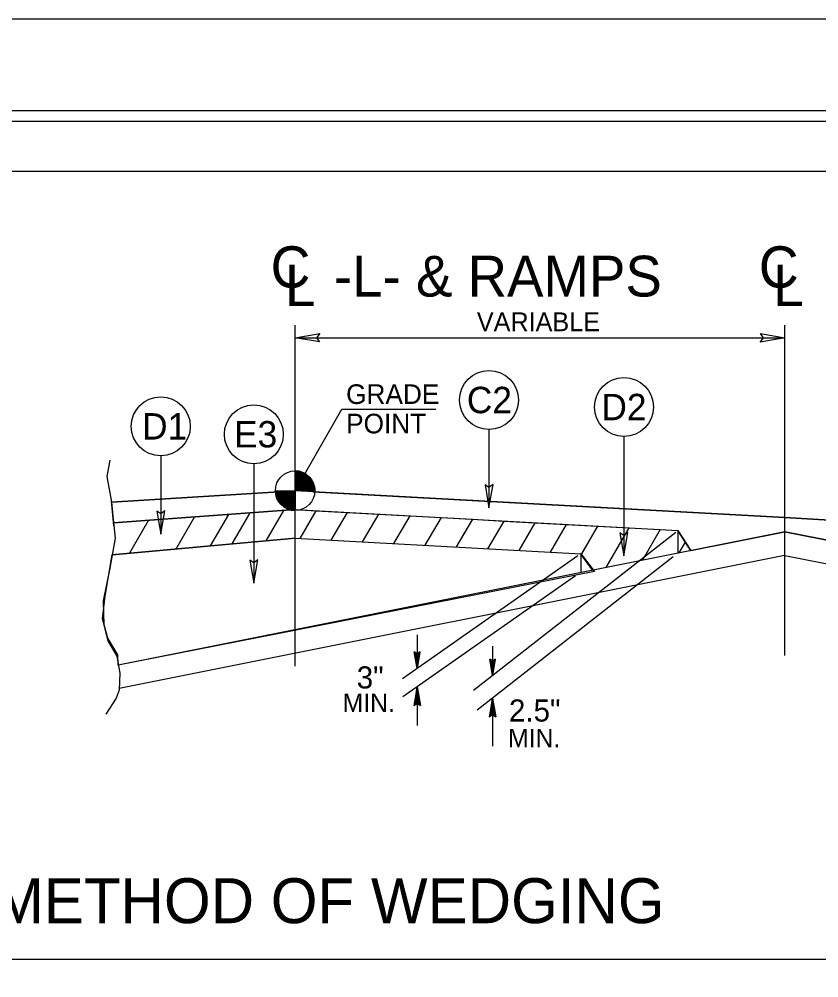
# Model space of a CAD drawing. Extents: x 573748 to 574632, y -54663 to -53209.
# Drawn here: x 574154.1 to 574193.26, y -53255.62 to -53208.71 of the extents above; entities that cross this region are included whole.
import ezdxf

# ---------------------------------------------------------------- set-up
doc = ezdxf.new("R2010")
doc.units = 0
for name, color, linetype in [('Default', 7, 'Continuous'), ('Prop Dimension', 7, 'Continuous'), ('Prop Dimension Text', 7, 'Continuous'), ('Prop Pavement Schedule Description CELL', 7, 'Continuous'), ('Prop Shade Light', 7, 'Continuous'), ('Sheet Cutting Line CELL', 7, 'Continuous'), ('Sheet Plot Border Inside CELL', 7, 'Continuous'), ('Sheet Plot Border Outside CELL', 7, 'Continuous'), ('Sheet Typical CELL', 7, 'Continuous'), ('Typical Detail Wedge1 CELL', 7, 'Continuous'), ('Typical Detail Wedge2 CELL', 7, 'Continuous'), ('Typical Grade Point Symbol CELL', 7, 'Continuous'), ('Typical ID Circle CELL', 7, 'Continuous'), ('Typical Terminator CELL', 7, 'Continuous'), ('Typical Text ID Circle CELL', 7, 'Continuous')]:
    doc.layers.add(name, color=color, linetype=linetype)

# ---------------------------------------------------------------- blocks, each defined once
blk = doc.blocks.new('TERMINATOR')
at = {"layer": 'Typical Terminator CELL'}
blk.add_lwpolyline([(-0.469, 0.081), (0, 0), (-0.471, -0.083), (-0.411, 0)], close=True, dxfattribs=at)

msp = doc.modelspace()

# ---------------------------------------------------------------- linework, layer by layer
at = {"layer": 'Prop Dimension'}
msp.add_lwpolyline([(574167.618, -53231.783), (574169.911, -53227.8), (574174.514, -53227.8)], dxfattribs=at)
at = {"layer": 'Prop Pavement Schedule Description CELL'}
msp.add_lwpolyline([(574084.041, -53254.706), (574230.369, -53254.706), (574230.369, -53216.161), (574084.041, -53216.161)], close=True, dxfattribs=at)
at = {"layer": 'Prop Shade Light'}
for p, q in [((574167.618, -53231.783), (574158.623, -53232.345)), ((574191.595, -53233.101), (574167.618, -53231.783)), ((574158.623, -53232.345), (574158.729, -53233.357)), ((574158.729, -53233.357), (574167.619, -53232.706)), ((574167.619, -53232.706), (574186.36, -53233.736)), ((574219.51, -53234.634), (574191.595, -53233.101)), ((574186.36, -53233.736), (574186.986, -53234.715)), ((574186.986, -53234.715), (574191.595, -53233.793)), ((574191.595, -53233.793), (574200.366, -53235.548))]:
    msp.add_line(p, q, dxfattribs=at)
at = {"layer": 'Sheet Cutting Line CELL'}
msp.add_line((574280.971, -53208.71), (573944.171, -53208.71), dxfattribs=at)
at = {"layer": 'Sheet Plot Border Inside CELL'}
msp.add_lwpolyline([(574280.071, -53213.2), (573946.771, -53213.2), (573946.771, -53424.22), (574280.071, -53424.22)], close=True, dxfattribs=at)
at = {"layer": 'Sheet Plot Border Outside CELL'}
msp.add_lwpolyline([(574280.971, -53208.71), (573944.171, -53208.71), (573944.171, -53428.71), (574280.971, -53428.71)], close=True, dxfattribs=at)
at = {"layer": 'Sheet Typical CELL'}
msp.add_lwpolyline([(574277.571, -53213.71), (573977.571, -53213.71), (573977.571, -53423.71), (574277.571, -53423.71)], close=True, dxfattribs=at)
at = {"layer": 'Typical Detail Wedge1 CELL'}
for p, q in [((574167.618, -53231.783), (574167.618, -53223.676)), ((574191.595, -53239.853), (574191.595, -53223.681)), ((574167.618, -53224.297), (574191.595, -53224.297)), ((574167.618, -53231.783), (574158.623, -53232.345)), ((574158.623, -53232.345), (574167.618, -53231.783)), ((574191.595, -53233.101), (574167.618, -53231.783)), ((574167.618, -53231.783), (574167.619, -53232.706)), ((574168.491, -53231.831), (574191.595, -53233.101)), ((574158.746, -53233.505), (574158.618, -53232.277)), ((574167.619, -53232.706), (574158.729, -53233.357)), ((574167.619, -53232.706), (574158.729, -53233.357)), ((574167.05, -53232.758), (574166.186, -53234.239)), ((574167.618, -53240.361), (574167.618, -53232.642)), ((574167.623, -53232.642), (574167.619, -53232.706)), ((574167.619, -53232.706), (574186.36, -53233.736)), ((574167.619, -53232.706), (574168.63, -53232.762)), ((574168.63, -53232.762), (574167.84, -53234.115)), ((574168.63, -53232.762), (574170.162, -53232.845)), ((574160.444, -53233.232), (574159.506, -53234.842)), ((574162.693, -53233.067), (574161.778, -53234.637)), ((574164.348, -53232.946), (574163.451, -53234.482)), ((574165.403, -53232.869), (574164.515, -53234.39)), ((574170.162, -53232.845), (574169.372, -53234.199)), ((574170.162, -53232.845), (574171.695, -53232.93)), ((574171.695, -53232.93), (574170.905, -53234.284)), ((574171.695, -53232.93), (574173.228, -53233.015)), ((574173.228, -53233.015), (574172.438, -53234.367)), ((574173.228, -53233.015), (574174.761, -53233.098)), ((574174.761, -53233.098), (574173.972, -53234.452)), ((574174.761, -53233.098), (574176.295, -53233.183)), ((574176.295, -53233.183), (574175.505, -53234.536)), ((574176.295, -53233.183), (574177.828, -53233.267)), ((574177.828, -53233.267), (574177.038, -53234.621)), ((574177.828, -53233.267), (574179.36, -53233.351)), ((574191.595, -53233.101), (574219.51, -53234.634)), ((574191.595, -53233.793), (574191.595, -53233.101)), ((574191.595, -53233.101), (574219.51, -53234.634)), ((574191.595, -53233.793), (574191.595, -53233.101)), ((574179.36, -53233.351), (574178.572, -53234.705)), ((574179.36, -53233.351), (574180.895, -53233.436)), ((574180.895, -53233.436), (574180.105, -53234.79)), ((574180.895, -53233.436), (574182.427, -53233.521)), ((574182.427, -53233.521), (574181.637, -53234.873)), ((574182.427, -53233.521), (574183.96, -53233.604)), ((574183.96, -53233.604), (574182.826, -53235.546)), ((574183.96, -53233.604), (574185.493, -53233.687)), ((574185.493, -53233.687), (574184.618, -53235.188)), ((574185.493, -53233.687), (574186.36, -53233.736)), ((574186.995, -53234.728), (574186.36, -53233.736)), ((574186.36, -53233.736), (574186.36, -53234.84)), ((574186.36, -53233.736), (574186.986, -53234.715)), ((574158.659, -53234.918), (574167.618, -53234.102)), ((574167.638, -53234.109), (574158.659, -53234.918)), ((574191.595, -53233.793), (574158.958, -53240.32)), ((574167.618, -53234.102), (574181.605, -53234.872)), ((574167.618, -53234.102), (574181.605, -53234.872)), ((574186.25, -53233.828), (574176.348, -53241.564)), ((574186.986, -53234.715), (574191.595, -53233.793)), ((574191.595, -53233.793), (574218.943, -53239.249)), ((574200.366, -53235.548), (574191.595, -53233.793)), ((574186.72, -53234.296), (574186.408, -53234.83)), ((574158.316, -53236.936), (574158.659, -53234.918)), ((574191.571, -53234.948), (574159.005, -53241.462)), ((574181.459, -53234.974), (574172.874, -53240.985)), ((574186.134, -53235.023), (574176.531, -53242.527)), ((574182.19, -53235.695), (574181.598, -53234.863)), ((574181.605, -53234.872), (574181.605, -53235.79)), ((574181.605, -53234.872), (574182.281, -53235.74)), ((574191.595, -53234.948), (574218.977, -53240.426)), ((574182.281, -53235.74), (574158.958, -53240.32)), ((574181.344, -53235.953), (574172.889, -53241.873)), ((574158.192, -53238.048), (574158.316, -53236.936)), ((574158.44, -53238.995), (574158.192, -53238.048)), ((574173.595, -53238.833), (574173.595, -53240.481)), ((574158.934, -53239.819), (574158.44, -53238.995)), ((574177.286, -53239.382), (574177.286, -53240.832)), ((574158.958, -53240.32), (574158.934, -53239.819)), ((574173.595, -53240.481), (574173.452, -53239.669)), ((574173.595, -53239.773), (574173.452, -53239.669)), ((574173.595, -53240.481), (574173.472, -53239.683)), ((574173.493, -53239.699), (574173.595, -53240.481)), ((574173.595, -53240.481), (574173.513, -53239.714)), ((574173.534, -53239.73), (574173.595, -53240.481)), ((574173.595, -53240.481), (574173.554, -53239.743)), ((574173.574, -53239.758), (574173.595, -53240.481)), ((574173.595, -53240.481), (574173.739, -53239.669)), ((574173.739, -53239.669), (574173.595, -53239.773)), ((574173.718, -53239.683), (574173.595, -53240.481)), ((574173.595, -53240.481), (574173.698, -53239.699)), ((574173.678, -53239.714), (574173.595, -53240.481)), ((574173.595, -53240.481), (574173.655, -53239.73)), ((574173.637, -53239.743), (574173.595, -53240.481)), ((574173.595, -53240.481), (574173.615, -53239.758)), ((574173.595, -53239.773), (574173.595, -53240.481)), ((574177.286, -53240.832), (574177.143, -53240.021)), ((574177.286, -53240.126), (574177.143, -53240.021)), ((574177.286, -53240.832), (574177.164, -53240.036)), ((574177.184, -53240.051), (574177.286, -53240.832)), ((574177.286, -53240.832), (574177.204, -53240.066)), ((574177.225, -53240.081), (574177.286, -53240.832)), ((574177.286, -53240.832), (574177.245, -53240.096)), ((574177.266, -53240.111), (574177.286, -53240.832)), ((574177.286, -53240.832), (574177.43, -53240.021)), ((574177.43, -53240.021), (574177.286, -53240.126)), ((574177.409, -53240.036), (574177.286, -53240.832)), ((574177.286, -53240.832), (574177.388, -53240.051)), ((574177.368, -53240.066), (574177.286, -53240.832)), ((574177.286, -53240.832), (574177.347, -53240.081)), ((574177.327, -53240.096), (574177.286, -53240.832)), ((574177.286, -53240.832), (574177.307, -53240.111)), ((574177.286, -53240.126), (574177.286, -53240.832)), ((574173.595, -53241.379), (574173.434, -53242.29)), ((574173.457, -53242.274), (574173.595, -53241.379)), ((574173.595, -53241.379), (574173.48, -53242.257)), ((574173.502, -53242.24), (574173.595, -53241.379)), ((574173.595, -53241.379), (574173.527, -53242.224)), ((574173.548, -53242.207), (574173.595, -53241.379)), ((574173.595, -53241.379), (574173.572, -53242.189)), ((574173.595, -53241.379), (574173.756, -53242.293)), ((574173.595, -53242.173), (574173.595, -53241.379)), ((574173.618, -53242.191), (574173.595, -53241.379)), ((574173.595, -53241.379), (574173.641, -53242.207)), ((574173.664, -53242.224), (574173.595, -53241.379)), ((574173.595, -53241.379), (574173.686, -53242.24)), ((574173.71, -53242.257), (574173.595, -53241.379)), ((574173.595, -53241.379), (574173.734, -53242.274)), ((574173.595, -53241.379), (574173.595, -53243.279)), ((574173.434, -53242.29), (574173.595, -53242.173)), ((574173.595, -53242.173), (574173.756, -53242.293)), ((574177.286, -53241.935), (574177.124, -53242.848)), ((574177.148, -53242.832), (574177.286, -53241.935)), ((574177.286, -53241.935), (574177.172, -53242.815)), ((574177.194, -53242.798), (574177.286, -53241.935)), ((574177.286, -53241.935), (574177.216, -53242.781)), ((574177.24, -53242.765), (574177.286, -53241.935)), ((574177.286, -53241.935), (574177.263, -53242.747)), ((574177.286, -53241.935), (574177.448, -53242.848)), ((574177.286, -53242.731), (574177.286, -53241.935)), ((574177.31, -53242.747), (574177.286, -53241.935)), ((574177.286, -53241.935), (574177.332, -53242.765)), ((574177.355, -53242.781), (574177.286, -53241.935)), ((574177.286, -53241.935), (574177.378, -53242.798)), ((574177.401, -53242.815), (574177.286, -53241.935)), ((574177.286, -53241.935), (574177.423, -53242.832)), ((574177.286, -53241.935), (574177.286, -53244.281)), ((574177.124, -53242.848), (574177.286, -53242.731)), ((574177.286, -53242.731), (574177.448, -53242.848))]:
    msp.add_line(p, q, dxfattribs=at)
msp.add_lwpolyline([(574158.538, -53230.287), (574158.391, -53231.093), (574158.612, -53232.245), (574158.807, -53234.105), (574158.538, -53235.573), (574158.221, -53237.165), (574158.244, -53238.364), (574158.441, -53239.123), (574158.881, -53239.883), (574159.028, -53240.715), (574159.003, -53241.547), (574158.857, -53241.938), (574158.343, -53242.721)], dxfattribs=at)
msp.add_arc((574166.268, -53238.882), 0.0248, 75.7583, 126.5746, dxfattribs=at)
at = {"layer": 'Typical Grade Point Symbol CELL'}
for p, q in [((574167.618, -53231.783), (574167.618, -53230.816)), ((574166.651, -53231.783), (574167.618, -53231.783)), ((574167.616, -53232.749), (574167.618, -53231.783)), ((574167.618, -53231.783), (574167.616, -53232.749)), ((574168.585, -53231.783), (574167.618, -53231.783))]:
    msp.add_line(p, q, dxfattribs=at)
for points in [[(574167.627, -53230.816), (574167.627, -53230.816), (574167.627, -53231.783)], [(574167.646, -53230.816), (574167.646, -53231.783)], [(574167.665, -53230.818), (574167.665, -53231.783)], [(574167.685, -53230.818), (574167.685, -53231.783)], [(574167.704, -53230.82), (574167.704, -53231.783)], [(574167.723, -53230.822), (574167.723, -53231.783)], [(574167.743, -53230.824), (574167.743, -53231.783)], [(574167.762, -53230.827), (574167.762, -53231.783)], [(574167.781, -53230.829), (574167.781, -53231.783)], [(574167.801, -53230.833), (574167.801, -53231.783)], [(574167.82, -53230.837), (574167.82, -53231.783)], [(574167.839, -53230.842), (574167.839, -53231.783)], [(574167.859, -53230.846), (574167.859, -53231.783)], [(574167.878, -53230.852), (574167.878, -53231.783)], [(574167.897, -53230.857), (574167.897, -53231.783)], [(574167.917, -53230.863), (574167.917, -53231.783)], [(574167.936, -53230.87), (574167.936, -53231.783)], [(574167.955, -53230.876), (574167.955, -53231.783)], [(574167.975, -53230.885), (574167.975, -53231.783)], [(574167.994, -53230.893), (574167.994, -53231.783)], [(574168.013, -53230.902), (574168.013, -53231.783)], [(574168.033, -53230.91), (574168.033, -53231.783)], [(574168.052, -53230.919), (574168.052, -53231.783)], [(574168.071, -53230.93), (574168.071, -53231.783)], [(574168.091, -53230.94), (574168.091, -53231.783)], [(574168.11, -53230.951), (574168.11, -53231.783)], [(574168.129, -53230.962), (574168.129, -53231.783)], [(574168.149, -53230.975), (574168.149, -53231.783)], [(574168.168, -53230.988), (574168.168, -53231.783)], [(574168.187, -53231.003), (574168.187, -53231.783)], [(574168.207, -53231.016), (574168.207, -53231.783)], [(574168.226, -53231.031), (574168.226, -53231.783)], [(574168.245, -53231.048), (574168.245, -53231.783)], [(574168.265, -53231.065), (574168.265, -53231.783)], [(574168.284, -53231.082), (574168.284, -53231.783)], [(574168.303, -53231.102), (574168.303, -53231.783)], [(574168.323, -53231.121), (574168.323, -53231.783)], [(574168.342, -53231.142), (574168.342, -53231.783)], [(574168.361, -53231.166), (574168.361, -53231.783)], [(574168.381, -53231.19), (574168.381, -53231.783)], [(574168.4, -53231.215), (574168.4, -53231.783)], [(574168.419, -53231.243), (574168.419, -53231.783)], [(574168.439, -53231.274), (574168.439, -53231.783)], [(574168.458, -53231.306), (574168.458, -53231.783)], [(574168.477, -53231.34), (574168.477, -53231.783)], [(574168.497, -53231.381), (574168.497, -53231.783)], [(574166.656, -53231.783), (574166.656, -53231.888)], [(574166.675, -53231.783), (574166.675, -53232.002)], [(574166.694, -53231.783), (574166.694, -53232.071)], [(574166.714, -53231.783), (574166.714, -53232.129)], [(574166.733, -53231.783), (574166.733, -53232.174)], [(574166.752, -53231.783), (574166.752, -53232.215)], [(574166.772, -53231.783), (574166.772, -53232.251)], [(574166.791, -53231.783), (574166.791, -53232.285)], [(574166.81, -53231.783), (574166.81, -53232.315)], [(574166.83, -53231.783), (574166.83, -53232.343)], [(574166.849, -53231.783), (574166.849, -53232.369)], [(574166.868, -53231.783), (574166.868, -53232.393)], [(574166.888, -53231.783), (574166.888, -53232.416)], [(574166.907, -53231.783), (574166.907, -53232.438)], [(574166.926, -53231.783), (574166.926, -53232.459)], [(574166.946, -53231.783), (574166.946, -53232.479)], [(574166.965, -53231.783), (574166.965, -53232.496)], [(574166.984, -53231.783), (574166.984, -53232.513)], [(574167.004, -53231.783), (574167.004, -53232.53)], [(574167.023, -53231.783), (574167.023, -53232.545)], [(574167.042, -53231.783), (574167.042, -53232.56)], [(574167.062, -53231.783), (574167.062, -53232.573)], [(574167.081, -53231.783), (574167.081, -53232.586)], [(574167.1, -53231.783), (574167.1, -53232.599)], [(574167.12, -53231.783), (574167.12, -53232.612)], [(574167.139, -53231.783), (574167.139, -53232.623)], [(574167.158, -53231.783), (574167.158, -53232.633)], [(574167.178, -53231.783), (574167.178, -53232.644)], [(574167.197, -53231.783), (574167.197, -53232.653)], [(574167.216, -53231.783), (574167.216, -53232.661)], [(574167.236, -53231.783), (574167.236, -53232.67)], [(574167.255, -53231.783), (574167.255, -53232.679)], [(574167.274, -53231.783), (574167.274, -53232.687)], [(574167.294, -53231.783), (574167.294, -53232.694)], [(574167.313, -53231.783), (574167.313, -53232.7)], [(574167.332, -53231.783), (574167.332, -53232.707)], [(574167.352, -53231.783), (574167.352, -53232.711)], [(574167.371, -53231.783), (574167.371, -53232.717)], [(574167.39, -53231.783), (574167.39, -53232.721)], [(574167.41, -53231.783), (574167.41, -53232.726)], [(574167.429, -53231.783), (574167.429, -53232.73)], [(574167.448, -53231.783), (574167.448, -53232.734)], [(574167.468, -53231.783), (574167.468, -53232.737)], [(574167.487, -53231.783), (574167.487, -53232.741)], [(574167.506, -53231.783), (574167.506, -53232.743)], [(574167.526, -53231.783), (574167.526, -53232.745)], [(574167.545, -53231.783), (574167.545, -53232.747)], [(574167.564, -53231.783), (574167.564, -53232.747)], [(574167.584, -53231.783), (574167.584, -53232.749)], [(574167.603, -53231.783), (574167.603, -53232.749), (574167.603, -53232.749)], [(574168.516, -53231.426), (574168.516, -53231.783)], [(574168.535, -53231.48), (574168.535, -53231.783)], [(574168.555, -53231.546), (574168.555, -53231.783)], [(574168.574, -53231.645), (574168.574, -53231.783)]]:
    msp.add_lwpolyline(points, dxfattribs=at)
msp.add_circle((574167.617, -53231.782), 0.967, dxfattribs=at)
for start, end in [(359.9905, 89.9905), (179.9905, 269.9905)]:
    msp.add_arc((574167.617, -53231.782), 0.967, start, end, dxfattribs=at)
at = {"layer": 'Typical ID Circle CELL'}
for p, q in [((574177.109, -53228.79), (574177.109, -53232.616)), ((574183.715, -53229.134), (574183.715, -53234.968)), ((574161.04, -53230.079), (574161.04, -53233.905)), ((574165.595, -53230.466), (574165.595, -53236.3))]:
    msp.add_line(p, q, dxfattribs=at)
for centre in [(574177.109, -53227.347), (574183.715, -53227.691), (574161.04, -53228.636), (574165.595, -53229.023)]:
    msp.add_circle(centre, 1.443, dxfattribs=at)
at = {"layer": 'Typical Terminator CELL'}
for points in [[(574176.915, -53231.491), (574177.109, -53232.616), (574177.309, -53231.485), (574177.109, -53231.629)], [(574160.847, -53232.781), (574161.04, -53233.905), (574161.24, -53232.774), (574161.04, -53232.918)], [(574183.521, -53233.843), (574183.715, -53234.968), (574183.915, -53233.836), (574183.715, -53233.98)], [(574165.401, -53235.175), (574165.595, -53236.3), (574165.795, -53235.169), (574165.595, -53235.313)]]:
    msp.add_lwpolyline(points, close=True, dxfattribs=at)

# ---------------------------------------------------------------- block references
at = {"layer": 'Typical Terminator CELL', "xscale": 2.5500000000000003, "yscale": 2.5500000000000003, "rotation": 180}
msp.add_blockref('TERMINATOR', (574167.618, -53224.297), dxfattribs=at)
at = {"layer": 'Typical Terminator CELL', "xscale": 2.5500000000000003, "yscale": 2.5500000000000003}
msp.add_blockref('TERMINATOR', (574191.595, -53224.297), dxfattribs=at)

# ---------------------------------------------------------------- texts
at = {"layer": 'Default'}
for s, p in [('C', (574166.414, -53221.849)), ('C', (574190.319, -53221.849)), ('L', (574167.112, -53222.75)), ('L', (574191.017, -53222.75))]:
    msp.add_text(s, height=2.025, rotation=360, dxfattribs=at).set_placement(p)
at = {"layer": 'Prop Dimension Text'}
for s, height, rotation, p in [('-L- & RAMPS', 2, 360, (574169.523, -53222.284)), ('DETAIL SHOWING METHOD OF WEDGING', 2.2, 0, (574126.544, -53252.945))]:
    msp.add_text(s, height=height, rotation=rotation, dxfattribs=at).set_placement(p)
for s, p in [('GRADE', (574170.113, -53227.538)), ('POINT', (574170.113, -53228.978))]:
    msp.add_text(s, height=0.96, dxfattribs=at).set_placement(p)
at = {"layer": 'Typical Detail Wedge1 CELL'}
msp.add_text('VARIABLE', height=0.9219, dxfattribs=at).set_placement((574176.515, -53223.979))
at = {"layer": 'Typical Detail Wedge2 CELL'}
for s, height, p in [('3"', 1.0817, (574170.632, -53241.46)), ('MIN.', 0.9039, (574169.946, -53242.613)), ('2.5"', 1.0817, (574178.086, -53243.079)), ('MIN.', 0.9039, (574178.043, -53244.339))]:
    msp.add_text(s, height=height, dxfattribs=at).set_placement(p)
at = {"layer": 'Typical Text ID Circle CELL'}
for s, p in [('C2', (574176.026, -53227.99)), ('D2', (574182.614, -53228.334)), ('D1', (574160.124, -53229.279)), ('E3', (574164.627, -53229.666))]:
    msp.add_text(s, height=1.2912, dxfattribs=at).set_placement(p)

doc.saveas('drawing.dxf')
